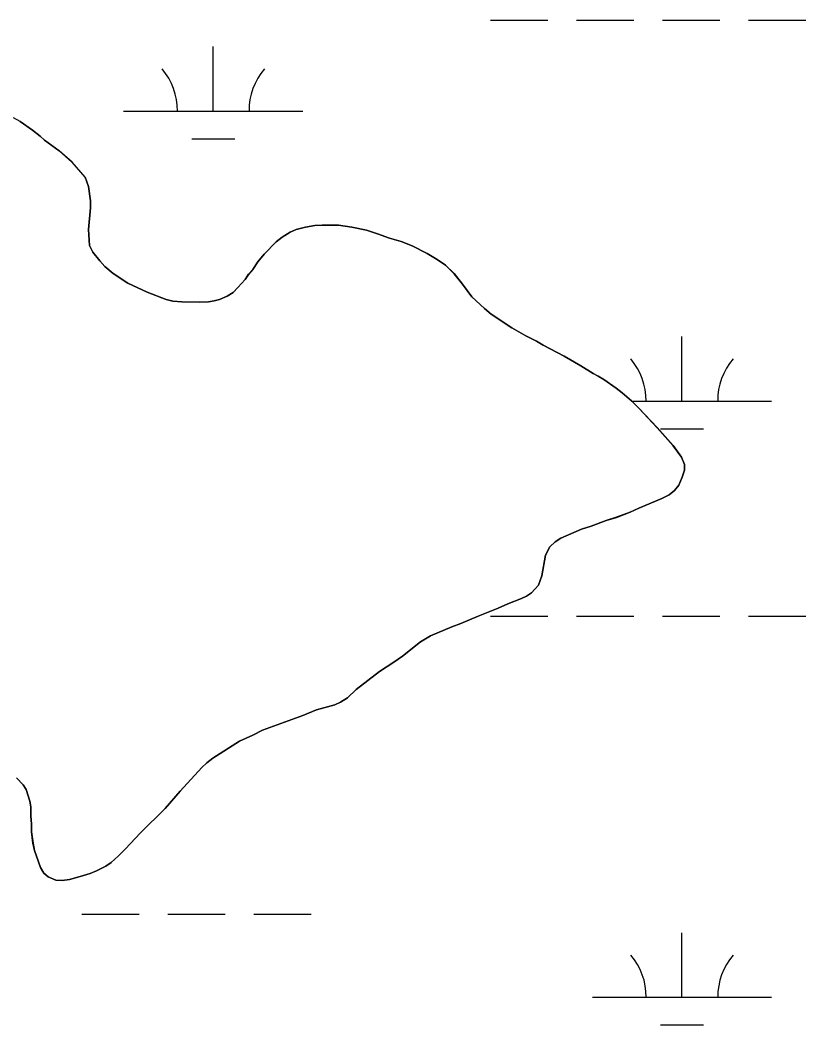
# Model space of a CAD drawing. Extents: x 3263578 to 3301413, y 764927 to 798602.
# Drawn here: x 3290650 to 3291088, y 791931 to 792492 of the extents above; entities that cross this region are included whole.
import ezdxf

# ---------------------------------------------------------------- set-up
doc = ezdxf.new("R2010")
doc.units = 0
for name, color, linetype in [('V-SITE-VEGE', 7, 'Continuous'), ('V-TOPO-SHOR', 7, 'Continuous'), ('V-WETL-SWMP', 7, 'Continuous')]:
    doc.layers.add(name, color=color, linetype=linetype)

msp = doc.modelspace()

# ---------------------------------------------------------------- linework, layer by layer
at = {"layer": 'V-SITE-VEGE'}
for p, q in [((3290649.83, 792435.41), (3290656.73, 792430.48)), ((3290656.73, 792430.48), (3290661.06, 792427.13)), ((3290661.06, 792427.13), (3290663.43, 792424.96)), ((3290663.43, 792424.96), (3290671.7, 792419.05)), ((3290671.7, 792419.05), (3290678.79, 792412.74)), ((3290678.79, 792412.74), (3290686.08, 792404.27)), ((3290686.08, 792404.27), (3290688.05, 792399.15)), ((3290688.05, 792399.15), (3290689.03, 792391.07)), ((3290689.03, 792387.13), (3290688.04, 792375.11)), ((3290689.03, 792391.07), (3290689.03, 792387.13)), ((3290803.9, 792375.08), (3290809.02, 792376.46)), ((3290809.02, 792376.46), (3290814.34, 792377.25)), ((3290814.34, 792377.25), (3290818.28, 792377.45)), ((3290818.28, 792377.45), (3290827.54, 792377.44)), ((3290827.54, 792377.44), (3290834.83, 792376.45)), ((3290834.83, 792376.45), (3290843.1, 792374.68)), ((3290688.04, 792375.11), (3290688.63, 792366.24)), ((3290792.66, 792368.19), (3290796.01, 792370.75)), ((3290796.01, 792370.75), (3290800.55, 792373.51)), ((3290800.55, 792373.51), (3290803.9, 792375.08)), ((3290843.1, 792374.68), (3290849.21, 792372.71)), ((3290849.21, 792372.71), (3290855.91, 792370.34)), ((3290855.91, 792370.34), (3290862.41, 792368.37)), ((3290688.63, 792366.24), (3290690.4, 792362.5)), ((3290785.96, 792361.29), (3290792.66, 792368.19)), ((3290862.41, 792368.37), (3290868.52, 792366.01)), ((3290868.52, 792366.01), (3290876.99, 792361.67)), ((3290690.4, 792362.5), (3290694.34, 792357.57)), ((3290782.42, 792356.96), (3290785.96, 792361.29)), ((3290876.99, 792361.67), (3290882.51, 792358.32)), ((3290882.51, 792358.32), (3290887.23, 792355.16)), ((3290694.34, 792357.57), (3290697.1, 792354.42)), ((3290697.1, 792354.42), (3290701.83, 792350.48)), ((3290777.29, 792350.07), (3290779.66, 792352.83)), ((3290779.66, 792352.83), (3290782.42, 792356.96)), ((3290887.23, 792355.16), (3290891.96, 792350.44)), ((3290701.83, 792350.48), (3290709.91, 792345.16)), ((3290771.38, 792342.78), (3290775.32, 792347.11)), ((3290775.32, 792347.11), (3290777.29, 792350.07)), ((3290891.96, 792350.44), (3290896.69, 792344.52)), ((3290709.91, 792345.16), (3290720.74, 792340.03)), ((3290768.62, 792340.02), (3290771.38, 792342.78)), ((3290896.69, 792344.52), (3290901.81, 792337.43)), ((3290720.74, 792340.03), (3290731.38, 792336.09)), ((3290731.38, 792336.09), (3290735.12, 792335.1)), ((3290758.18, 792335.29), (3290761.13, 792336.08)), ((3290761.13, 792336.08), (3290765.27, 792337.85)), ((3290765.27, 792337.85), (3290768.62, 792340.02)), ((3290901.81, 792337.43), (3290908.9, 792330.92)), ((3290735.12, 792335.1), (3290740.05, 792334.71)), ((3290740.05, 792334.71), (3290750.1, 792334.51)), ((3290750.1, 792334.51), (3290755.02, 792334.7)), ((3290755.02, 792334.7), (3290758.18, 792335.29)), ((3290908.9, 792330.92), (3290912.64, 792327.77)), ((3290912.64, 792327.77), (3290924.07, 792320.28)), ((3290924.07, 792320.28), (3290931.95, 792315.75)), ((3290931.95, 792315.75), (3290937.86, 792312.79)), ((3290937.86, 792312.79), (3290941.6, 792310.62)), ((3290941.6, 792310.62), (3290953.42, 792304.32)), ((3290953.42, 792304.32), (3290962.68, 792298.99)), ((3290962.68, 792298.99), (3290969.58, 792294.66)), ((3290969.58, 792294.66), (3290972.33, 792293.28)), ((3290972.33, 792293.28), (3290975.49, 792291.31)), ((3290975.49, 792291.31), (3290982.38, 792286.58)), ((3290982.38, 792286.58), (3290985.73, 792284.02)), ((3290985.73, 792284.02), (3290990.85, 792279.48)), ((3290990.85, 792279.48), (3290994.99, 792275.34)), ((3290994.99, 792275.34), (3291005.23, 792264.51)), ((3291005.23, 792264.51), (3291014.1, 792254.46)), ((3291014.1, 792254.46), (3291018.83, 792247.95)), ((3291018.83, 792247.95), (3291020.4, 792244.01)), ((3291020.4, 792240.86), (3291019.22, 792236.92)), ((3291020.4, 792244.01), (3291020.4, 792240.86)), ((3291019.22, 792236.92), (3291017.25, 792232.39)), ((3291014.88, 792229.43), (3291011.92, 792227.07)), ((3291017.25, 792232.39), (3291014.88, 792229.43)), ((3291007.78, 792224.9), (3290994.98, 792219.59)), ((3291011.92, 792227.07), (3291007.78, 792224.9)), ((3290994.98, 792219.59), (3290990.25, 792217.42)), ((3290976.85, 792212.69), (3290968.38, 792209.54)), ((3290982.56, 792214.47), (3290976.85, 792212.69)), ((3290990.25, 792217.42), (3290982.56, 792214.47)), ((3290963.05, 792207.77), (3290951.43, 792202.85)), ((3290968.38, 792209.54), (3290963.05, 792207.77)), ((3290951.43, 792202.85), (3290948.28, 792200.87)), ((3290945.32, 792197.92), (3290942.96, 792193.39)), ((3290948.28, 792200.87), (3290945.32, 792197.92)), ((3290942.96, 792193.39), (3290940.98, 792181.77)), ((3290940.98, 792181.77), (3290939.01, 792176.65)), ((3290939.01, 792176.65), (3290935.07, 792172.31)), ((3290929.55, 792169.16), (3290921.87, 792166.21)), ((3290932.31, 792170.54), (3290929.55, 792169.16)), ((3290935.07, 792172.31), (3290932.31, 792170.54)), ((3290916.55, 792163.84), (3290905.32, 792159.31)), ((3290921.87, 792166.21), (3290916.55, 792163.84)), ((3290905.32, 792159.31), (3290895.66, 792155.18)), ((3290890.73, 792153.41), (3290878.71, 792148.29)), ((3290895.66, 792155.18), (3290890.73, 792153.41)), ((3290878.71, 792148.29), (3290873.2, 792144.94)), ((3290873.2, 792144.94), (3290863.15, 792137.06)), ((3290863.15, 792137.06), (3290858.42, 792133.71)), ((3290858.42, 792133.71), (3290850.34, 792128.39)), ((3290850.34, 792128.39), (3290837.33, 792118.35)), ((3290837.33, 792118.35), (3290832.41, 792113.82)), ((3290832.41, 792113.82), (3290828.66, 792111.26)), ((3290815.26, 792107.12), (3290807.58, 792103.97)), ((3290825.51, 792109.88), (3290815.26, 792107.12)), ((3290828.66, 792111.26), (3290825.51, 792109.88)), ((3290807.58, 792103.97), (3290785.12, 792095.7)), ((3290785.12, 792095.7), (3290779.6, 792092.94)), ((3290772.31, 792089.59), (3290757.33, 792080.14)), ((3290779.6, 792092.94), (3290772.31, 792089.59)), ((3290757.33, 792080.14), (3290753.98, 792077.39)), ((3290751.22, 792074.83), (3290739.2, 792061.63)), ((3290753.98, 792077.39), (3290751.22, 792074.83)), ((3290651.52, 792065.19), (3290647.78, 792069.13)), ((3290653.3, 792062.63), (3290651.52, 792065.19)), ((3290655.26, 792056.13), (3290653.3, 792062.63)), ((3290739.2, 792061.63), (3290730.72, 792051.97)), ((3290655.85, 792052.97), (3290655.26, 792056.13)), ((3290655.85, 792047.66), (3290655.85, 792052.97)), ((3290730.72, 792051.97), (3290716.93, 792038.38)), ((3290656.25, 792043.52), (3290655.85, 792047.66)), ((3290656.25, 792038.99), (3290656.25, 792043.52)), ((3290657.03, 792032.68), (3290656.25, 792038.99)), ((3290716.93, 792038.38), (3290708.46, 792029.32)), ((3290657.82, 792028.54), (3290657.03, 792032.68)), ((3290661.17, 792019.08), (3290657.82, 792028.54)), ((3290708.46, 792029.32), (3290704.71, 792025.58)), ((3290704.71, 792025.58), (3290700.58, 792021.83)), ((3290663.14, 792015.93), (3290661.17, 792019.08)), ((3290692.49, 792017.11), (3290688.95, 792015.73)), ((3290697.62, 792019.87), (3290692.49, 792017.11)), ((3290700.58, 792021.83), (3290697.62, 792019.87)), ((3290665.5, 792013.77), (3290663.14, 792015.93)), ((3290669.83, 792011.99), (3290665.5, 792013.77)), ((3290673.38, 792011.79), (3290669.83, 792011.99)), ((3290677.32, 792012.38), (3290673.38, 792011.79)), ((3290683.43, 792013.96), (3290677.32, 792012.38)), ((3290688.95, 792015.73), (3290683.43, 792013.96))]:
    msp.add_line(p, q, dxfattribs=at)
at = {"layer": 'V-TOPO-SHOR'}
for points in [[(3290649.83, 792435.41), (3290656.73, 792430.48), (3290661.06, 792427.13), (3290663.43, 792424.96), (3290671.7, 792419.05), (3290678.79, 792412.74)], [(3290678.79, 792412.74), (3290686.08, 792404.27), (3290688.05, 792399.15), (3290689.03, 792391.07), (3290689.03, 792387.13), (3290688.04, 792375.11), (3290688.63, 792366.24), (3290690.4, 792362.5), (3290694.34, 792357.57), (3290697.1, 792354.42), (3290701.83, 792350.48), (3290709.91, 792345.16), (3290720.74, 792340.03), (3290731.38, 792336.09), (3290735.12, 792335.1), (3290740.05, 792334.71), (3290750.1, 792334.51), (3290755.02, 792334.7), (3290758.18, 792335.29), (3290761.13, 792336.08), (3290765.27, 792337.85), (3290768.62, 792340.02), (3290771.38, 792342.78), (3290775.32, 792347.11), (3290777.29, 792350.07), (3290779.66, 792352.83), (3290782.42, 792356.96), (3290785.96, 792361.29), (3290792.66, 792368.19), (3290796.01, 792370.75), (3290800.55, 792373.51), (3290803.9, 792375.08), (3290809.02, 792376.46), (3290814.34, 792377.25), (3290818.28, 792377.44), (3290827.54, 792377.44), (3290834.83, 792376.45), (3290843.1, 792374.68), (3290849.21, 792372.71), (3290855.91, 792370.34), (3290862.41, 792368.37), (3290868.52, 792366.01), (3290876.99, 792361.67), (3290882.51, 792358.32), (3290887.23, 792355.16), (3290891.96, 792350.44), (3290896.69, 792344.52), (3290901.81, 792337.43), (3290908.9, 792330.92), (3290912.64, 792327.77), (3290924.07, 792320.28), (3290931.95, 792315.75), (3290937.86, 792312.79), (3290941.6, 792310.62), (3290953.42, 792304.32), (3290962.68, 792298.99), (3290969.58, 792294.66), (3290972.33, 792293.28), (3290975.49, 792291.31), (3290982.38, 792286.58), (3290985.73, 792284.02), (3290990.85, 792279.48), (3290994.99, 792275.34), (3291005.23, 792264.51), (3291014.1, 792254.46), (3291018.83, 792247.95), (3291020.4, 792244.01), (3291020.4, 792240.86), (3291019.22, 792236.92), (3291017.25, 792232.39), (3291014.88, 792229.43), (3291011.92, 792227.07), (3291007.79, 792224.9), (3290994.98, 792219.59), (3290990.25, 792217.42), (3290982.56, 792214.47), (3290976.85, 792212.69), (3290968.38, 792209.54), (3290963.06, 792207.77), (3290951.43, 792202.85), (3290948.28, 792200.88), (3290945.32, 792197.92), (3290942.96, 792193.39), (3290940.98, 792181.77), (3290939.01, 792176.65), (3290935.07, 792172.31), (3290932.31, 792170.54), (3290929.55, 792169.16), (3290921.87, 792166.21), (3290916.55, 792163.84), (3290905.32, 792159.31), (3290895.66, 792155.18), (3290890.73, 792153.41), (3290878.71, 792148.29), (3290873.2, 792144.94), (3290863.15, 792137.06), (3290858.42, 792133.71), (3290850.34, 792128.39), (3290837.33, 792118.35), (3290832.41, 792113.82), (3290828.66, 792111.26)], [(3290828.66, 792111.26), (3290825.51, 792109.88), (3290815.26, 792107.12), (3290807.58, 792103.97), (3290785.12, 792095.7), (3290779.6, 792092.94), (3290772.31, 792089.59), (3290757.33, 792080.14), (3290753.98, 792077.39), (3290751.22, 792074.83), (3290739.2, 792061.63), (3290730.72, 792051.97), (3290716.93, 792038.38), (3290708.46, 792029.32), (3290704.71, 792025.58), (3290700.57, 792021.83), (3290697.62, 792019.86), (3290692.49, 792017.11), (3290688.95, 792015.73), (3290683.43, 792013.96), (3290677.32, 792012.38), (3290673.38, 792011.79), (3290669.83, 792011.99), (3290665.5, 792013.77), (3290663.14, 792015.93), (3290661.17, 792019.08), (3290657.82, 792028.54), (3290657.03, 792032.68), (3290656.25, 792038.99), (3290656.25, 792043.52), (3290655.85, 792047.66), (3290655.85, 792052.97), (3290655.26, 792056.13), (3290653.3, 792062.63), (3290651.52, 792065.19), (3290647.78, 792069.13)]]:
    msp.add_lwpolyline(points, dxfattribs=at)
at = {"layer": 'V-WETL-SWMP'}
for p, q in [((3290912.19, 792491.93), (3290944.19, 792491.93)), ((3290960.19, 792491.93), (3290992.19, 792491.93)), ((3291008.19, 792491.93), (3291040.19, 792491.94)), ((3291056.19, 792491.94), (3291088.19, 792491.94)), ((3290757.6, 792441.17), (3290757.6, 792477.17)), ((3290649.84, 792435.41), (3290646.1, 792437.38)), ((3290707.6, 792441.17), (3290807.6, 792441.18)), ((3290656.74, 792430.48), (3290649.84, 792435.41)), ((3290661.07, 792427.13), (3290656.74, 792430.48)), ((3290663.43, 792424.96), (3290661.07, 792427.13)), ((3290745.6, 792425.74), (3290769.6, 792425.74)), ((3290671.71, 792419.05), (3290663.43, 792424.96)), ((3290678.8, 792412.74), (3290671.71, 792419.05)), ((3290686.09, 792404.27), (3290678.8, 792412.74)), ((3290688.06, 792399.14), (3290686.09, 792404.27)), ((3290689.04, 792391.07), (3290688.06, 792399.14)), ((3290688.05, 792375.11), (3290689.04, 792387.13)), ((3290689.04, 792387.13), (3290689.04, 792391.07)), ((3290809.02, 792376.46), (3290803.9, 792375.08)), ((3290814.34, 792377.25), (3290809.02, 792376.46)), ((3290818.29, 792377.44), (3290814.34, 792377.25)), ((3290827.55, 792377.44), (3290818.29, 792377.44)), ((3290834.84, 792376.45), (3290827.55, 792377.44)), ((3290843.11, 792374.68), (3290834.84, 792376.45)), ((3290688.64, 792366.24), (3290688.05, 792375.11)), ((3290796.02, 792370.75), (3290792.67, 792368.19)), ((3290800.55, 792373.51), (3290796.02, 792370.75)), ((3290803.9, 792375.08), (3290800.55, 792373.51)), ((3290849.22, 792372.71), (3290843.11, 792374.68)), ((3290855.92, 792370.34), (3290849.22, 792372.71)), ((3290862.42, 792368.37), (3290855.92, 792370.34)), ((3290690.41, 792362.5), (3290688.64, 792366.24)), ((3290792.67, 792368.19), (3290785.97, 792361.29)), ((3290868.53, 792366), (3290862.42, 792368.37)), ((3290877, 792361.67), (3290868.53, 792366)), ((3290694.35, 792357.57), (3290690.41, 792362.5)), ((3290785.97, 792361.29), (3290782.42, 792356.96)), ((3290882.51, 792358.32), (3290877, 792361.67)), ((3290887.24, 792355.16), (3290882.51, 792358.32)), ((3290697.11, 792354.42), (3290694.35, 792357.57)), ((3290701.84, 792350.48), (3290697.11, 792354.42)), ((3290779.66, 792352.82), (3290777.3, 792350.06)), ((3290782.42, 792356.96), (3290779.66, 792352.82)), ((3290891.97, 792350.43), (3290887.24, 792355.16)), ((3290709.91, 792345.15), (3290701.84, 792350.48)), ((3290775.33, 792347.11), (3290771.39, 792342.78)), ((3290777.3, 792350.06), (3290775.33, 792347.11)), ((3290896.69, 792344.52), (3290891.97, 792350.43)), ((3290720.75, 792340.03), (3290709.91, 792345.15)), ((3290771.39, 792342.78), (3290768.63, 792340.02)), ((3290901.82, 792337.43), (3290896.69, 792344.52)), ((3290731.39, 792336.09), (3290720.75, 792340.03)), ((3290735.13, 792335.1), (3290731.39, 792336.09)), ((3290761.14, 792336.08), (3290758.18, 792335.29)), ((3290765.28, 792337.85), (3290761.14, 792336.08)), ((3290768.63, 792340.02), (3290765.28, 792337.85)), ((3290908.91, 792330.92), (3290901.82, 792337.43)), ((3290740.06, 792334.7), (3290735.13, 792335.1)), ((3290750.1, 792334.5), (3290740.06, 792334.7)), ((3290755.03, 792334.7), (3290750.1, 792334.5)), ((3290758.18, 792335.29), (3290755.03, 792334.7)), ((3290912.65, 792327.77), (3290908.91, 792330.92)), ((3290924.08, 792320.28), (3290912.65, 792327.77)), ((3290931.96, 792315.75), (3290924.08, 792320.28)), ((3290937.87, 792312.79), (3290931.96, 792315.75)), ((3291019.05, 792279.33), (3291019.04, 792315.33)), ((3290941.61, 792310.62), (3290937.87, 792312.79)), ((3290953.43, 792304.31), (3290941.61, 792310.62)), ((3290962.69, 792298.99), (3290953.43, 792304.31)), ((3290969.58, 792294.66), (3290962.69, 792298.99)), ((3290972.34, 792293.28), (3290969.58, 792294.66)), ((3290975.49, 792291.31), (3290972.34, 792293.28)), ((3290982.39, 792286.58), (3290975.49, 792291.31)), ((3290985.74, 792284.01), (3290982.39, 792286.58)), ((3290990.86, 792279.48), (3290985.74, 792284.01)), ((3290994.99, 792275.34), (3290990.86, 792279.48)), ((3290991.01, 792279.33), (3291069.05, 792279.33)), ((3291005.24, 792264.5), (3290994.99, 792275.34)), ((3291014.1, 792254.45), (3291005.24, 792264.5)), ((3291007.05, 792263.9), (3291031.05, 792263.9)), ((3291018.83, 792247.95), (3291014.1, 792254.45)), ((3291020.4, 792244.01), (3291018.83, 792247.95)), ((3291019.22, 792236.92), (3291020.4, 792240.86)), ((3291020.4, 792240.86), (3291020.4, 792244.01)), ((3291017.25, 792232.38), (3291019.22, 792236.92)), ((3291011.93, 792227.07), (3291014.88, 792229.43)), ((3291014.88, 792229.43), (3291017.25, 792232.38)), ((3290994.98, 792219.58), (3291007.79, 792224.9)), ((3291007.79, 792224.9), (3291011.93, 792227.07)), ((3290990.25, 792217.42), (3290994.98, 792219.58)), ((3290968.38, 792209.54), (3290976.85, 792212.69)), ((3290976.85, 792212.69), (3290982.57, 792214.46)), ((3290982.57, 792214.46), (3290990.25, 792217.42)), ((3290951.44, 792202.85), (3290963.06, 792207.77)), ((3290963.06, 792207.77), (3290968.38, 792209.54)), ((3290948.28, 792200.88), (3290951.44, 792202.85)), ((3290942.96, 792193.39), (3290945.33, 792197.92)), ((3290945.33, 792197.92), (3290948.28, 792200.88)), ((3290940.99, 792181.77), (3290942.96, 792193.39)), ((3290939.02, 792176.64), (3290940.99, 792181.77)), ((3290935.07, 792172.31), (3290939.02, 792176.64)), ((3290921.87, 792166.21), (3290929.56, 792169.16)), ((3290929.56, 792169.16), (3290932.32, 792170.54)), ((3290932.32, 792170.54), (3290935.07, 792172.31)), ((3290905.32, 792159.31), (3290916.55, 792163.84)), ((3290916.55, 792163.84), (3290921.87, 792166.21)), ((3290895.67, 792155.18), (3290905.32, 792159.31)), ((3290912.21, 792159.25), (3290944.21, 792159.25)), ((3290960.21, 792159.25), (3290992.21, 792159.26)), ((3291008.21, 792159.26), (3291040.21, 792159.26)), ((3291056.21, 792159.26), (3291088.21, 792159.26)), ((3290878.72, 792148.29), (3290890.74, 792153.41)), ((3290890.74, 792153.41), (3290895.67, 792155.18)), ((3290873.2, 792144.94), (3290878.72, 792148.29)), ((3290863.15, 792137.06), (3290873.2, 792144.94)), ((3290858.42, 792133.71), (3290863.15, 792137.06)), ((3290850.34, 792128.39), (3290858.42, 792133.71)), ((3290837.34, 792118.35), (3290850.34, 792128.39)), ((3290832.41, 792113.82), (3290837.34, 792118.35)), ((3290828.67, 792111.26), (3290832.41, 792113.82)), ((3290807.58, 792103.97), (3290815.27, 792107.12)), ((3290815.27, 792107.12), (3290825.51, 792109.88)), ((3290825.51, 792109.88), (3290828.67, 792111.26)), ((3290785.12, 792095.7), (3290807.58, 792103.97)), ((3290779.6, 792092.94), (3290785.12, 792095.7)), ((3290757.34, 792080.14), (3290772.31, 792089.59)), ((3290772.31, 792089.59), (3290779.6, 792092.94)), ((3290753.99, 792077.38), (3290757.34, 792080.14)), ((3290739.21, 792061.62), (3290751.23, 792074.82)), ((3290751.23, 792074.82), (3290753.99, 792077.38)), ((3290647.79, 792069.13), (3290651.53, 792065.19)), ((3290651.53, 792065.19), (3290653.3, 792062.63)), ((3290653.3, 792062.63), (3290655.27, 792056.13)), ((3290730.73, 792051.97), (3290739.21, 792061.62)), ((3290655.27, 792056.13), (3290655.86, 792052.97)), ((3290655.86, 792052.97), (3290655.86, 792047.65)), ((3290716.94, 792038.38), (3290730.73, 792051.97)), ((3290655.86, 792047.65), (3290656.25, 792043.52)), ((3290656.25, 792043.52), (3290656.25, 792038.98)), ((3290656.25, 792038.98), (3290657.04, 792032.68)), ((3290708.46, 792029.32), (3290716.94, 792038.38)), ((3290657.04, 792032.68), (3290657.83, 792028.54)), ((3290657.83, 792028.54), (3290661.17, 792019.08)), ((3290704.72, 792025.57), (3290708.46, 792029.32)), ((3290700.58, 792021.83), (3290704.72, 792025.57)), ((3290661.17, 792019.08), (3290663.14, 792015.93)), ((3290688.95, 792015.73), (3290692.5, 792017.11)), ((3290692.5, 792017.11), (3290697.62, 792019.86)), ((3290697.62, 792019.86), (3290700.58, 792021.83)), ((3290663.14, 792015.93), (3290665.51, 792013.76)), ((3290665.51, 792013.76), (3290669.84, 792011.99)), ((3290669.84, 792011.99), (3290673.39, 792011.79)), ((3290673.39, 792011.79), (3290677.33, 792012.38)), ((3290677.33, 792012.38), (3290683.44, 792013.96)), ((3290683.44, 792013.96), (3290688.95, 792015.73)), ((3290684.22, 791993.06), (3290716.22, 791993.06)), ((3290732.22, 791993.06), (3290764.22, 791993.07)), ((3290780.22, 791993.07), (3290812.22, 791993.07)), ((3291019.07, 791946.66), (3291019.07, 791982.66)), ((3290969.07, 791946.65), (3291069.07, 791946.66)), ((3291007.07, 791931.22), (3291031.07, 791931.23))]:
    msp.add_line(p, q, dxfattribs=at)
for centre, start, end in [((3290702.36, 792441.64), 359.2323, 40.776), ((3290812.84, 792441.65), 139.2323, 180.776), ((3290963.8, 792279.8), 359.2323, 40.776), ((3291074.29, 792279.81), 139.2323, 180.776), ((3290963.83, 791947.13), 359.2323, 40.776), ((3291074.31, 791947.13), 139.2323, 180.776)]:
    msp.add_arc(centre, 35.25, start, end, dxfattribs=at)

doc.saveas('drawing.dxf')
